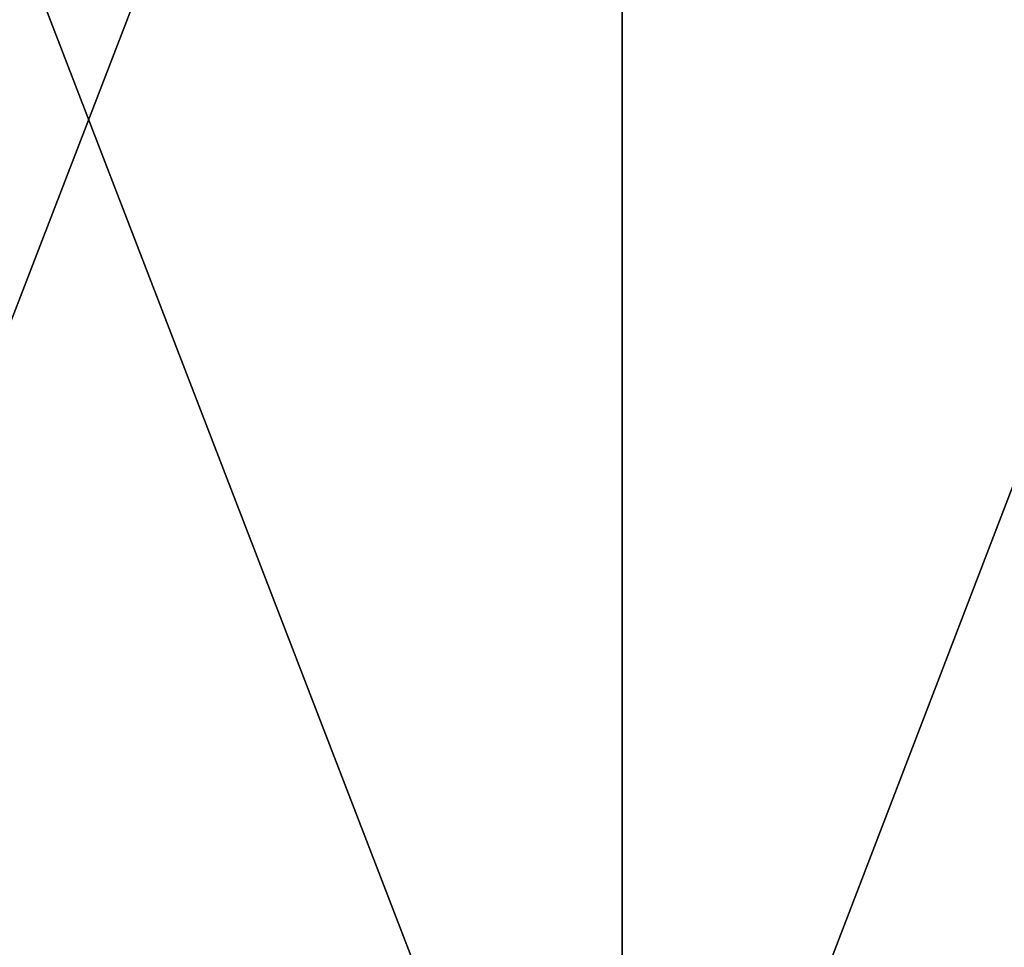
# Model space of a CAD drawing. Header units: millimetres. Extents: x -125 to 1250, y 4 to 1899.
# Tile 268 of 656: x 16.7 to 20.15, y 7.25 to 10.5. Entities that reach past the tile are written whole.
import ezdxf

# ---------------------------------------------------------------- set-up
doc = ezdxf.new("R2010")
doc.units = ezdxf.units.MM
doc.header["$LTSCALE"] = 3.583593
doc.layers.add('22', color=7, linetype='CONTINUOUS')
doc.layers.add('23', color=7, linetype='CONTINUOUS')

msp = doc.modelspace()

# ---------------------------------------------------------------- linework, layer by layer
at = {"layer": '22', "color": 7, "linetype": 'CONTINUOUS'}
for points in [[(15.0671, 15, -124.0886), (18.8081, 15, -123.5769), (15.0671, 5.3, -124.0886), (15.0671, 15, -124.0886)], [(15.0671, 5.3, -124.0886), (18.8081, 15, -123.5769), (18.8081, 5.3, -123.5769), (15.0671, 5.3, -124.0886)], [(18.8081, 15, -123.5769), (22.5319, 15, -122.9525), (18.8081, 5.3, -123.5769), (18.8081, 15, -123.5769)], [(18.8081, 5.3, -123.5769), (22.5319, 15, -122.9525), (22.5319, 5.3, -122.9525), (18.8081, 5.3, -123.5769)]]:
    msp.add_3dface(points, dxfattribs=at)
at = {"layer": '23', "color": 7, "linetype": 'CONTINUOUS'}
for points in [[(18.8081, 15, 123.5769), (15.0671, 15, 124.0886), (18.8081, 5.3, 123.5769), (18.8081, 15, 123.5769)], [(18.8081, 5.3, 123.5769), (15.0671, 15, 124.0886), (15.0671, 5.3, 124.0886), (18.8081, 5.3, 123.5769)], [(22.5319, 15, 122.9525), (18.8081, 15, 123.5769), (22.5319, 5.3, 122.9525), (22.5319, 15, 122.9525)], [(22.5319, 5.3, 122.9525), (18.8081, 15, 123.5769), (18.8081, 5.3, 123.5769), (22.5319, 5.3, 122.9525)]]:
    msp.add_3dface(points, dxfattribs=at)

doc.saveas('drawing.dxf')
